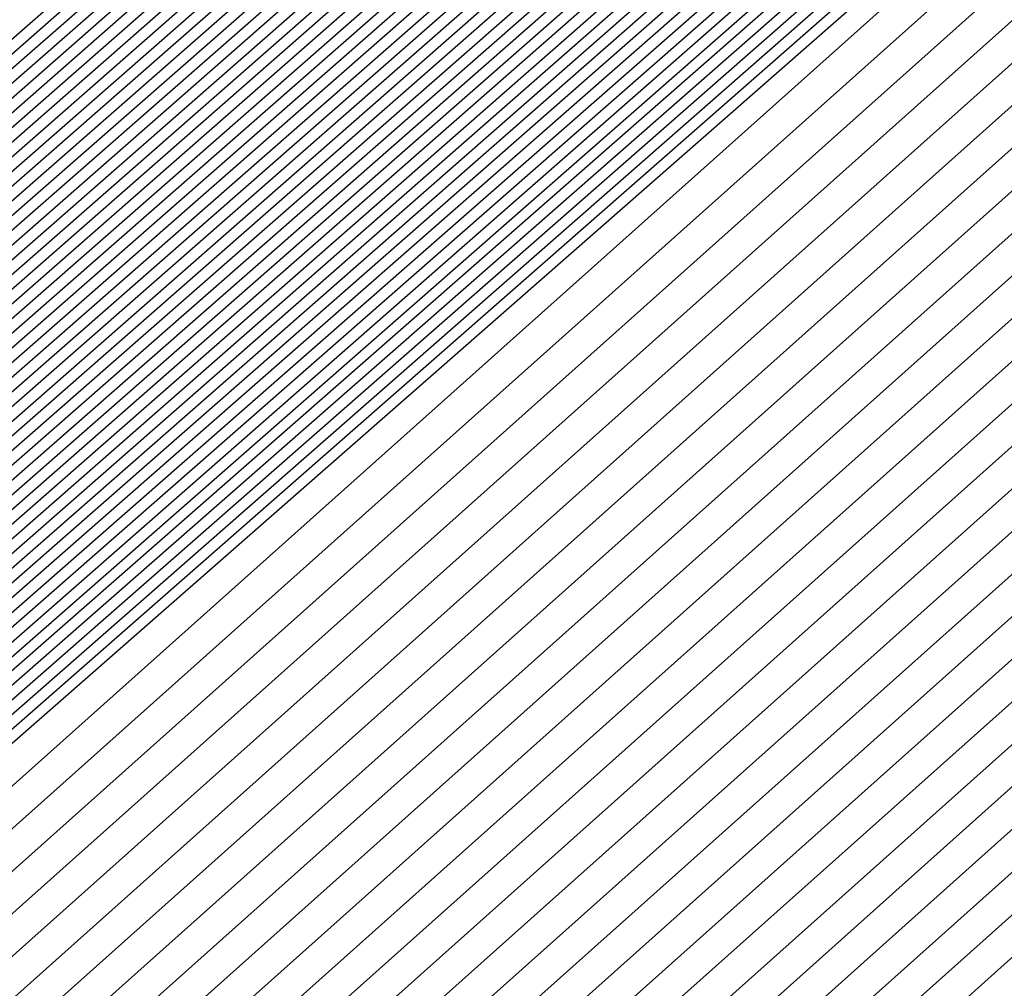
# Model space of a CAD drawing. Extents: x 3249832 to 3255657, y 13789405 to 13793316.
# Tile 891 of 1056: x 3253210.727 to 3253210.7929, y 13791259.4782 to 13791259.5431. Entities that reach past the tile are written whole.
import ezdxf

# ---------------------------------------------------------------- set-up
doc = ezdxf.new("R2010")
doc.units = 0
doc.header["$LTSCALE"] = 100
doc.header["$MEASUREMENT"] = 0
for name, color, linetype in [('GRATIO_03231_CON', 1, 'CONTINUOUS'), ('GRATIO_0323_ICON', 1, 'CONTINUOUS'), ('TARGETS_EAST', 7, 'CONTINUOUS')]:
    doc.layers.add(name, color=color, linetype=linetype)

# ---------------------------------------------------------------- blocks, each defined once
blk = doc.blocks.new('Gratio_032316_contours')
at = {"layer": 'GRATIO_03231_CON', "color": 5, "linetype": 'Continuous', "flags": 128}
for points in [[(3253198.579681, 13791248.782102), (3253205.198453, 13791254.693924), (3253219.876611, 13791267.566089), (3253234.575738, 13791280.414585), (3253243.042095, 13791287.809237), (3253246.16064, 13791290.535192), (3253246.60101, 13791290.931436), (3253246.880248, 13791291.203751), (3253248.905031, 13791293.025125), (3253254.429444, 13791297.935343), (3253264.33396, 13791306.699138), (3253276.004607, 13791316.981023), (3253285.953804, 13791325.670454), (3253291.694479, 13791330.554594), (3253294.7416, 13791333.011419)], [(3253198.713189, 13791248.898498), (3253205.313612, 13791254.793933), (3253219.951085, 13791267.630412), (3253234.609474, 13791280.443283), (3253243.052387, 13791287.817411), (3253246.162374, 13791290.535718), (3253246.601723, 13791290.93064), (3253246.873542, 13791291.195647), (3253248.844232, 13791292.968335), (3253254.221014, 13791297.747333), (3253263.860844, 13791306.276928), (3253275.21961, 13791316.284043), (3253284.902928, 13791324.74126), (3253290.499689, 13791329.503109), (3253293.53187, 13791331.951897)], [(3253198.846697, 13791249.014895), (3253205.428774, 13791254.893941), (3253220.025558, 13791267.694732), (3253234.643209, 13791280.47198), (3253243.062679, 13791287.825585), (3253246.164109, 13791290.536243), (3253246.602436, 13791290.929844), (3253246.866836, 13791291.187543), (3253248.783432, 13791292.911546), (3253254.012584, 13791297.559322), (3253263.387729, 13791305.854716), (3253274.434612, 13791315.58706), (3253283.852051, 13791323.812065), (3253289.304899, 13791328.451623), (3253292.322139, 13791330.892375), (3253295.398785, 13791333.387147)], [(3253199.113713, 13791249.247691), (3253205.659094, 13791255.093956), (3253220.174506, 13791267.823378), (3253234.710679, 13791280.529373), (3253243.083262, 13791287.841934), (3253246.167577, 13791290.537293), (3253246.603863, 13791290.928252), (3253246.853425, 13791291.171334), (3253248.661833, 13791292.797967), (3253253.595725, 13791297.183302), (3253262.4415, 13791305.010294), (3253272.864616, 13791314.193099), (3253281.750298, 13791321.953677), (3253286.915319, 13791326.348653), (3253289.902678, 13791328.77333), (3253293.186926, 13791331.457682)], [(3253199.247221, 13791249.364086), (3253205.774253, 13791255.193966), (3253220.248979, 13791267.887697), (3253234.744414, 13791280.558071), (3253243.093554, 13791287.850108), (3253246.169312, 13791290.537819), (3253246.604577, 13791290.927456), (3253246.846719, 13791291.16323), (3253248.601034, 13791292.741177), (3253253.387295, 13791296.995292), (3253261.968385, 13791304.588083), (3253272.07962, 13791313.496119), (3253280.699421, 13791321.024482), (3253285.720529, 13791325.297167), (3253288.692948, 13791327.713808), (3253292.080997, 13791330.492949), (3253297.619173, 13791335.1971)], [(3253199.380729, 13791249.480484), (3253205.889415, 13791255.293974), (3253220.323453, 13791267.95202), (3253234.778148, 13791280.586767), (3253243.103846, 13791287.858282), (3253246.171046, 13791290.538344), (3253246.60529, 13791290.92666), (3253246.840014, 13791291.155126), (3253248.540234, 13791292.684388), (3253253.178865, 13791296.807282), (3253261.495269, 13791304.165872), (3253271.294621, 13791312.799138), (3253279.648544, 13791320.095288), (3253284.525739, 13791324.245682), (3253287.483217, 13791326.654286), (3253290.975067, 13791329.528217), (3253296.715246, 13791334.410219)], [(3253199.514237, 13791249.596881), (3253206.004574, 13791255.393981), (3253220.397926, 13791268.016343), (3253234.811884, 13791280.615464), (3253243.114138, 13791287.866456), (3253246.172781, 13791290.538869), (3253246.606003, 13791290.925864), (3253246.833308, 13791291.147021), (3253248.479435, 13791292.627598), (3253252.970435, 13791296.619271), (3253261.022155, 13791303.743661), (3253270.509624, 13791312.102158), (3253278.597668, 13791319.166094), (3253283.330949, 13791323.194197), (3253286.273487, 13791325.594763), (3253289.869138, 13791328.563484), (3253295.81132, 13791333.62334)], [(3253199.781252, 13791249.829674), (3253206.234894, 13791255.593998), (3253220.546874, 13791268.144986), (3253234.879353, 13791280.672858), (3253243.134722, 13791287.882805), (3253246.176249, 13791290.53992), (3253246.60743, 13791290.924272), (3253246.819896, 13791291.130813), (3253248.357836, 13791292.514019), (3253252.553575, 13791296.243251), (3253260.075926, 13791302.899239), (3253268.939629, 13791310.708195), (3253276.495915, 13791317.307705), (3253280.941369, 13791321.091226), (3253283.854026, 13791323.475719), (3253287.657279, 13791326.63402), (3253294.003467, 13791332.049579)], [(3253199.91476, 13791249.946072), (3253206.350054, 13791255.694006), (3253220.621347, 13791268.209309), (3253234.913089, 13791280.701555), (3253243.145014, 13791287.890979), (3253246.177984, 13791290.540445), (3253246.608144, 13791290.923477), (3253246.813191, 13791291.122709), (3253248.297036, 13791292.45723), (3253252.345146, 13791296.055241), (3253259.60281, 13791302.477028), (3253268.154633, 13791310.011214), (3253275.445038, 13791316.37851), (3253279.746579, 13791320.03974), (3253282.644295, 13791322.416197), (3253286.55135, 13791325.669287), (3253293.099541, 13791331.2627), (3253300.795214, 13791337.869235)], [(3253200.048268, 13791250.062469), (3253206.465215, 13791255.794014), (3253220.695821, 13791268.273632), (3253234.946824, 13791280.730252), (3253243.155306, 13791287.899153), (3253246.179718, 13791290.540971), (3253246.608857, 13791290.922681), (3253246.806485, 13791291.114604), (3253248.236237, 13791292.40044), (3253252.136716, 13791295.86723), (3253259.129695, 13791302.054816), (3253267.369634, 13791309.314234), (3253274.394161, 13791315.449316), (3253278.551789, 13791318.988255), (3253281.434565, 13791321.356674), (3253285.44542, 13791324.704555), (3253292.195614, 13791330.475819), (3253300.12972, 13791337.290156)], [(3253200.181776, 13791250.178867), (3253206.580374, 13791255.894021), (3253220.770295, 13791268.337951), (3253234.980558, 13791280.758949), (3253243.165597, 13791287.907327), (3253246.181453, 13791290.541496), (3253246.609571, 13791290.921885), (3253246.799779, 13791291.1065), (3253248.175437, 13791292.34365), (3253251.928286, 13791295.67922), (3253258.656581, 13791301.632605), (3253266.584637, 13791308.617253), (3253273.343284, 13791314.520121), (3253277.356999, 13791317.93677), (3253280.224834, 13791320.297152), (3253284.339491, 13791323.739822), (3253291.291688, 13791329.688939), (3253299.464229, 13791336.711079)], [(3253200.448792, 13791250.41166), (3253206.810695, 13791256.094039), (3253220.919242, 13791268.466597), (3253235.048029, 13791280.816343), (3253243.186181, 13791287.923676), (3253246.184922, 13791290.542546), (3253246.610997, 13791290.920293), (3253246.786368, 13791291.090291), (3253248.053838, 13791292.230072), (3253251.511426, 13791295.3032), (3253257.71035, 13791300.788183), (3253265.014642, 13791307.223292), (3253271.241531, 13791312.661733), (3253274.967419, 13791315.833799), (3253277.805373, 13791318.178108), (3253282.127631, 13791321.810358), (3253289.483835, 13791328.115179), (3253298.133244, 13791335.552923)], [(3253200.5823, 13791250.528057), (3253206.925856, 13791256.194046), (3253220.993715, 13791268.530917), (3253235.081764, 13791280.845039), (3253243.196473, 13791287.93185), (3253246.186656, 13791290.543072), (3253246.611711, 13791290.919497), (3253246.779662, 13791291.082187), (3253247.993039, 13791292.173282), (3253251.302996, 13791295.11519), (3253257.237236, 13791300.365972), (3253264.229644, 13791306.52631), (3253270.190655, 13791311.732538), (3253273.772629, 13791314.782314), (3253276.595643, 13791317.118585), (3253281.021702, 13791320.845625), (3253288.579908, 13791327.328299), (3253297.467752, 13791334.973846)], [(3253200.715808, 13791250.644455), (3253207.041015, 13791256.294056), (3253221.068189, 13791268.59524), (3253235.115498, 13791280.873737), (3253243.206765, 13791287.940024), (3253246.18839, 13791290.543597), (3253246.612424, 13791290.918701), (3253246.772956, 13791291.074083), (3253247.93224, 13791292.116492), (3253251.094567, 13791294.927179), (3253256.764121, 13791299.943761), (3253263.444647, 13791305.82933), (3253269.139778, 13791310.803344), (3253272.577839, 13791313.730828), (3253275.385912, 13791316.059063), (3253279.915773, 13791319.880893), (3253287.675982, 13791326.541418), (3253296.802261, 13791334.394769)], [(3253200.849316, 13791250.760851), (3253207.156176, 13791256.394064), (3253221.142663, 13791268.659563), (3253235.149234, 13791280.902434), (3253243.217057, 13791287.948199), (3253246.190125, 13791290.544122), (3253246.613138, 13791290.917905), (3253246.766251, 13791291.065979), (3253247.87144, 13791292.059703), (3253250.886137, 13791294.739169), (3253256.291006, 13791299.52155), (3253262.659648, 13791305.132348), (3253268.088901, 13791309.87415), (3253271.383048, 13791312.679343), (3253274.176182, 13791314.999541), (3253278.809843, 13791318.91616), (3253286.772056, 13791325.754539), (3253296.136767, 13791333.81569)], [(3253201.116332, 13791250.993646), (3253207.386497, 13791256.594079), (3253221.29161, 13791268.788205), (3253235.216703, 13791280.959827), (3253243.237641, 13791287.964547), (3253246.193594, 13791290.545173), (3253246.614564, 13791290.916313), (3253246.752839, 13791291.04977), (3253247.749841, 13791291.946124), (3253250.469277, 13791294.363148), (3253255.344776, 13791298.677128), (3253261.089654, 13791303.738387), (3253265.987148, 13791308.015761), (3253268.993468, 13791310.576372), (3253271.756721, 13791312.880496), (3253276.597984, 13791316.986696), (3253284.964203, 13791324.180778), (3253294.805784, 13791332.657536)], [(3253201.24984, 13791251.110043), (3253207.501656, 13791256.694088), (3253221.366084, 13791268.852528), (3253235.250439, 13791280.988525), (3253243.247933, 13791287.972721), (3253246.195328, 13791290.545698), (3253246.615278, 13791290.915517), (3253246.746134, 13791291.041666), (3253247.689042, 13791291.889334), (3253250.260847, 13791294.175138), (3253254.871662, 13791298.254917), (3253260.304656, 13791303.041406), (3253264.936271, 13791307.086566), (3253267.798678, 13791309.524887), (3253270.54699, 13791311.820974), (3253275.492055, 13791316.021963), (3253284.060277, 13791323.393899), (3253294.140291, 13791332.078457)], [(3253201.383348, 13791251.226439), (3253207.616817, 13791256.794096), (3253221.440557, 13791268.916851), (3253235.284174, 13791281.017221), (3253243.258224, 13791287.980896), (3253246.197062, 13791290.546223), (3253246.615991, 13791290.914721), (3253246.739428, 13791291.033562), (3253247.628242, 13791291.832545), (3253250.052417, 13791293.987128), (3253254.398546, 13791297.832706), (3253259.519659, 13791302.344425), (3253263.885395, 13791306.157372), (3253266.603888, 13791308.473402), (3253269.33726, 13791310.761452), (3253274.386125, 13791315.057231), (3253283.156349, 13791322.607018), (3253293.474799, 13791331.49938)], [(3253201.516856, 13791251.342836), (3253207.731977, 13791256.894104), (3253221.515031, 13791268.98117), (3253235.317908, 13791281.045918), (3253243.268516, 13791287.98907), (3253246.198797, 13791290.546749), (3253246.616705, 13791290.913925), (3253246.732722, 13791291.025457), (3253247.567443, 13791291.775755), (3253249.843988, 13791293.799118), (3253253.925432, 13791297.410495), (3253258.734661, 13791301.647445), (3253262.834518, 13791305.228178), (3253265.409098, 13791307.421916), (3253268.127529, 13791309.701929), (3253273.280196, 13791314.092498), (3253282.252423, 13791321.820138), (3253292.809306, 13791330.920303), (3253301.810882, 13791338.630682)], [(3253201.783872, 13791251.575631), (3253207.962297, 13791257.094121), (3253221.663978, 13791269.109817), (3253235.385379, 13791281.103312), (3253243.2891, 13791288.005418), (3253246.202266, 13791290.547799), (3253246.618132, 13791290.912333), (3253246.719311, 13791291.009249), (3253247.445844, 13791291.662176), (3253249.427128, 13791293.423097), (3253252.979202, 13791296.566073), (3253257.164667, 13791300.253483), (3253260.732765, 13791303.369789), (3253263.019518, 13791305.318945), (3253265.708069, 13791307.582885), (3253271.068337, 13791312.163033), (3253280.44457, 13791320.246378), (3253291.478323, 13791329.762148), (3253300.885471, 13791337.825133)], [(3253201.91738, 13791251.692027), (3253208.077456, 13791257.194129), (3253221.738452, 13791269.174136), (3253235.419113, 13791281.132009), (3253243.299392, 13791288.013593), (3253246.204, 13791290.548325), (3253246.618845, 13791290.911537), (3253246.712605, 13791291.001144), (3253247.385044, 13791291.605387), (3253249.218698, 13791293.235087), (3253252.506087, 13791296.143862), (3253256.379669, 13791299.556502), (3253259.681888, 13791302.440594), (3253261.824728, 13791304.26746), (3253264.498338, 13791306.523363), (3253269.962407, 13791311.198301), (3253279.540643, 13791319.459498), (3253290.812829, 13791329.183071), (3253300.422766, 13791337.422359)], [(3253202.050886, 13791251.808424), (3253208.192618, 13791257.294136), (3253221.812925, 13791269.238459), (3253235.452849, 13791281.160706), (3253243.309684, 13791288.021767), (3253246.205734, 13791290.54885), (3253246.619558, 13791290.910741), (3253246.705899, 13791290.99304), (3253247.324245, 13791291.548597), (3253249.010269, 13791293.047077), (3253252.032972, 13791295.72165), (3253255.594672, 13791298.859521), (3253258.631011, 13791301.5114), (3253260.629938, 13791303.215975), (3253263.288608, 13791305.46384), (3253268.856478, 13791310.233569), (3253278.636718, 13791318.672617), (3253290.147338, 13791328.603992), (3253299.96006, 13791337.019585)], [(3253222.189727, 13791268.956195), (3253208.471011, 13791257.206985), (3253202.184394, 13791251.924823), (3253202.184394, 13791251.924822), (3253208.307777, 13791257.394144), (3253221.887399, 13791269.302782)], [(3253222.336854, 13791269.086923), (3253208.700353, 13791257.408126), (3253202.451409, 13791252.157615), (3253202.45141, 13791252.157615), (3253208.538097, 13791257.594161), (3253222.036346, 13791269.431424)], [(3253222.410417, 13791269.152286), (3253208.815023, 13791257.508695), (3253202.584921, 13791252.274011), (3253202.584918, 13791252.274013), (3253208.653258, 13791257.694169), (3253222.11082, 13791269.495747)], [(3253222.483981, 13791269.217651), (3253208.92969, 13791257.609264), (3253202.718428, 13791252.390411), (3253202.718426, 13791252.39041), (3253208.768418, 13791257.794177), (3253222.185294, 13791269.560071)], [(3253222.557544, 13791269.283014), (3253209.044361, 13791257.709832), (3253202.851936, 13791252.506807), (3253202.851934, 13791252.506806), (3253208.883579, 13791257.894186), (3253222.259767, 13791269.62439)], [(3253222.704671, 13791269.413741), (3253209.273702, 13791257.91097), (3253203.118951, 13791252.739602), (3253203.11895, 13791252.739601), (3253209.113899, 13791258.094202), (3253222.408715, 13791269.753036)], [(3253222.778233, 13791269.479104), (3253209.388373, 13791258.011542), (3253203.252459, 13791252.855998), (3253203.252458, 13791252.855998), (3253209.229059, 13791258.194209), (3253222.483188, 13791269.817355)], [(3253222.851796, 13791269.544469), (3253209.503043, 13791258.112111), (3253203.385966, 13791252.972394), (3253203.385966, 13791252.972394), (3253209.34422, 13791258.294219), (3253222.557662, 13791269.881678)], [(3253222.92536, 13791269.609832), (3253209.617714, 13791258.21268), (3253203.519474, 13791253.08879), (3253203.519474, 13791253.088791), (3253209.459379, 13791258.394226), (3253222.632135, 13791269.946001)], [(3253294.555932, 13791331.784818), (3253282.651333, 13791321.302735), (3253268.603203, 13791309.014447), (3253256.633797, 13791298.600272), (3253249.913733, 13791292.816087), (3253247.407106, 13791290.719974), (3253247.026376, 13791290.445568), (3253246.628672, 13791290.097267), (3253243.849802, 13791287.662521), (3253236.270245, 13791281.099544), (3253223.072487, 13791269.740559), (3253209.847055, 13791258.413819), (3253203.786489, 13791253.321586), (3253203.78649, 13791253.321586), (3253209.689707, 13791258.594234), (3253222.78114, 13791270.074575), (3253235.891608, 13791281.53353), (3253243.79641, 13791288.432975), (3253249.048806, 13791292.998606), (3253256.146548, 13791299.147074), (3253268.135158, 13791309.529006), (3253282.251274, 13791321.730918), (3253294.279297, 13791332.073309)], [(3253294.303412, 13791331.566983), (3253282.46184, 13791321.140397), (3253268.488083, 13791308.917171), (3253256.582029, 13791298.558148), (3253249.897517, 13791292.804611), (3253247.40414, 13791290.719612), (3253247.02543, 13791290.446644), (3253246.629001, 13791290.099378), (3253243.858784, 13791287.672183), (3253236.302787, 13791281.129602), (3253223.14605, 13791269.805922), (3253209.961726, 13791258.514388), (3253203.919997, 13791253.437981), (3253203.919998, 13791253.437982), (3253209.804872, 13791258.694236), (3253222.855652, 13791270.138852), (3253235.925472, 13791281.562076), (3253243.805117, 13791288.439206), (3253249.036009, 13791292.985734), (3253256.097231, 13791299.102201), (3253268.022476, 13791309.42905), (3253282.06389, 13791321.566318), (3253294.028242, 13791331.853946)], [(3253294.050892, 13791331.349147), (3253282.272347, 13791320.978058), (3253268.372959, 13791308.819897), (3253256.53026, 13791298.516025), (3253249.8813, 13791292.793135), (3253247.401173, 13791290.719249), (3253247.024485, 13791290.447721), (3253246.629331, 13791290.101489), (3253243.867765, 13791287.681844), (3253236.335328, 13791281.15966), (3253223.219613, 13791269.871285), (3253210.076396, 13791258.614957), (3253204.053508, 13791253.554381), (3253204.053506, 13791253.554379), (3253209.920037, 13791258.79424), (3253222.930167, 13791270.20313), (3253235.959336, 13791281.590624), (3253243.813823, 13791288.445438), (3253249.023211, 13791292.972861), (3253256.047914, 13791299.057326), (3253267.909792, 13791309.329092), (3253281.876511, 13791321.401718), (3253293.777187, 13791331.634584)], [(3253293.798373, 13791331.131311), (3253282.082854, 13791320.815718), (3253268.257836, 13791308.722622), (3253256.478491, 13791298.473901), (3253249.865083, 13791292.781659), (3253247.398206, 13791290.718887), (3253247.023539, 13791290.448797), (3253246.629661, 13791290.1036), (3253243.876746, 13791287.691505), (3253236.367871, 13791281.189718), (3253223.293177, 13791269.93665), (3253210.191067, 13791258.715525), (3253204.187016, 13791253.670777), (3253204.187014, 13791253.670777), (3253210.035202, 13791258.894242), (3253223.004679, 13791270.267407), (3253235.993201, 13791281.619171), (3253243.82253, 13791288.45167), (3253249.010414, 13791292.959989), (3253255.998597, 13791299.012453), (3253267.79711, 13791309.229136), (3253281.689131, 13791321.237116), (3253293.526131, 13791331.41522)], [(3253281.703867, 13791320.491041), (3253268.027588, 13791308.528072), (3253256.374954, 13791298.389654), (3253249.83265, 13791292.758707), (3253247.392273, 13791290.718163), (3253247.021649, 13791290.45095), (3253246.63032, 13791290.107823), (3253243.894709, 13791287.710827), (3253236.432955, 13791281.249833), (3253223.440304, 13791270.067378), (3253210.420408, 13791258.916665), (3253204.454031, 13791253.903573), (3253204.45403, 13791253.90357), (3253210.265496, 13791259.094286), (3253223.15342, 13791270.396274), (3253236.059978, 13791281.677323), (3253243.494674, 13791288.169109), (3253246.236293, 13791290.558915), (3253246.630942, 13791290.897916), (3253246.976878, 13791291.192818), (3253249.380962, 13791293.27243), (3253255.902209, 13791298.921086), (3253267.57241, 13791309.028745), (3253281.314456, 13791320.907856)], [(3253281.514374, 13791320.328701), (3253267.912464, 13791308.430798), (3253256.323186, 13791298.34753), (3253249.816433, 13791292.747232), (3253247.389307, 13791290.7178), (3253247.020703, 13791290.452026), (3253246.63065, 13791290.109934), (3253243.90369, 13791287.720489), (3253236.465497, 13791281.279891), (3253223.513867, 13791270.132741), (3253210.535079, 13791259.017233), (3253204.587539, 13791254.019969), (3253204.587538, 13791254.019968), (3253210.380657, 13791259.194295), (3253223.22789, 13791270.460601), (3253236.093697, 13791281.706031), (3253243.504926, 13791288.177315), (3253246.237927, 13791290.559532), (3253246.631434, 13791290.897348), (3253246.975681, 13791291.190435), (3253249.366914, 13791293.25849), (3253255.852885, 13791298.876217), (3253267.459724, 13791308.928789), (3253281.127076, 13791320.743256)], [(3253281.324881, 13791320.166363), (3253267.797344, 13791308.333522), (3253256.271417, 13791298.305406), (3253249.800217, 13791292.735756), (3253247.38634, 13791290.717438), (3253247.019758, 13791290.453103), (3253246.630979, 13791290.112045), (3253243.912671, 13791287.73015), (3253236.498039, 13791281.309949), (3253223.587429, 13791270.198103), (3253210.64975, 13791259.117804), (3253204.721046, 13791254.136365), (3253204.721046, 13791254.136365), (3253210.495817, 13791259.294303), (3253223.302356, 13791270.524924), (3253236.127417, 13791281.734739), (3253243.515178, 13791288.185521), (3253246.239562, 13791290.56015), (3253246.631926, 13791290.896781), (3253246.974483, 13791291.188052), (3253249.352866, 13791293.24455), (3253255.803561, 13791298.831348), (3253267.347038, 13791308.828835), (3253280.939697, 13791320.578654)], [(3253281.135387, 13791320.004024), (3253267.68222, 13791308.236247), (3253256.219649, 13791298.263283), (3253249.784, 13791292.72428), (3253247.383374, 13791290.717076), (3253247.018812, 13791290.454179), (3253246.631309, 13791290.114156), (3253243.921652, 13791287.739811), (3253236.530581, 13791281.340006), (3253223.660992, 13791270.263468), (3253210.76442, 13791259.218373), (3253204.854554, 13791254.25276), (3253204.854554, 13791254.252763), (3253210.610976, 13791259.394313), (3253223.376826, 13791270.589251), (3253236.161137, 13791281.763447), (3253243.52543, 13791288.193726), (3253246.241196, 13791290.560768), (3253246.632418, 13791290.896213), (3253246.973286, 13791291.185668), (3253249.338818, 13791293.230609), (3253255.754237, 13791298.786479), (3253267.234354, 13791308.728879), (3253280.752313, 13791320.414054)], [(3253267.451973, 13791308.041697), (3253256.116111, 13791298.179035), (3253249.751567, 13791292.701328), (3253247.377441, 13791290.716351), (3253247.016922, 13791290.456332), (3253246.631968, 13791290.118378), (3253243.939615, 13791287.759133), (3253236.595665, 13791281.400121), (3253223.808119, 13791270.394196), (3253210.993761, 13791259.419512), (3253205.121569, 13791254.485556), (3253205.12157, 13791254.485556), (3253210.841294, 13791259.59433), (3253223.525766, 13791270.717901), (3253236.228576, 13791281.820863), (3253243.545933, 13791288.210138), (3253246.244464, 13791290.562004), (3253246.633402, 13791290.895078), (3253246.970892, 13791291.180901), (3253249.310721, 13791293.202729), (3253255.655588, 13791298.696741), (3253267.008982, 13791308.528971)], [(3253267.336849, 13791307.944423), (3253256.064342, 13791298.136912), (3253249.73535, 13791292.689852), (3253247.374474, 13791290.715989), (3253247.015976, 13791290.457408), (3253246.632298, 13791290.120489), (3253243.948596, 13791287.768794), (3253236.628207, 13791281.430179), (3253223.881683, 13791270.459559), (3253211.108432, 13791259.520081), (3253205.255077, 13791254.601952), (3253205.255078, 13791254.601953), (3253210.956454, 13791259.694338), (3253223.600232, 13791270.782228), (3253236.262295, 13791281.84957), (3253243.556185, 13791288.218343), (3253246.246098, 13791290.562622), (3253246.633894, 13791290.89451), (3253246.969694, 13791291.178518), (3253249.296673, 13791293.188789), (3253255.606265, 13791298.651872), (3253266.896298, 13791308.429015)], [(3253267.221725, 13791307.847149), (3253256.012575, 13791298.094788), (3253249.719134, 13791292.678376), (3253247.371507, 13791290.715627), (3253247.015031, 13791290.458484), (3253246.632628, 13791290.1226), (3253243.957577, 13791287.778456), (3253236.66075, 13791281.460237), (3253223.955246, 13791270.524922), (3253211.223103, 13791259.62065), (3253205.388584, 13791254.718352), (3253205.388586, 13791254.718351), (3253211.071615, 13791259.794345), (3253223.674701, 13791270.846551), (3253236.296016, 13791281.878279), (3253243.566437, 13791288.226549), (3253246.247732, 13791290.56324), (3253246.634385, 13791290.893942), (3253246.968497, 13791291.176134), (3253249.282624, 13791293.174848), (3253255.55694, 13791298.607003), (3253266.783612, 13791308.329061)], [(3253267.106605, 13791307.749872), (3253255.960806, 13791298.052664), (3253249.702917, 13791292.6669), (3253247.368541, 13791290.715265), (3253247.014086, 13791290.459561), (3253246.632957, 13791290.124712), (3253243.966559, 13791287.788117), (3253236.693292, 13791281.490295), (3253224.02881, 13791270.590287), (3253211.337773, 13791259.72122), (3253205.522092, 13791254.834748), (3253205.522094, 13791254.834746), (3253211.186774, 13791259.894355), (3253223.749171, 13791270.910878), (3253236.329735, 13791281.906987), (3253243.576689, 13791288.234755), (3253246.249366, 13791290.563858), (3253246.634877, 13791290.893375), (3253246.9673, 13791291.173751), (3253249.268576, 13791293.160908), (3253255.507616, 13791298.562134), (3253266.670926, 13791308.229105)], [(3253266.876357, 13791307.555324), (3253255.857268, 13791297.968417), (3253249.670483, 13791292.643948), (3253247.362608, 13791290.71454), (3253247.012195, 13791290.461714), (3253246.633616, 13791290.128934), (3253243.984521, 13791287.807439), (3253236.758376, 13791281.55041), (3253224.175936, 13791270.721014), (3253211.567115, 13791259.922358), (3253205.789111, 13791255.067539), (3253205.78911, 13791255.067541), (3253211.417093, 13791260.094372), (3253223.898111, 13791271.039528), (3253236.397174, 13791281.964402), (3253243.597192, 13791288.251166), (3253246.252634, 13791290.565094), (3253246.635861, 13791290.892239), (3253246.964905, 13791291.168984), (3253249.240479, 13791293.133027), (3253255.408968, 13791298.472396), (3253266.445556, 13791308.029197)], [(3253266.761233, 13791307.458048), (3253255.8055, 13791297.926293), (3253249.654267, 13791292.632473), (3253247.359641, 13791290.714178), (3253247.011249, 13791290.46279), (3253246.633946, 13791290.131045), (3253243.993502, 13791287.8171), (3253236.790918, 13791281.580467), (3253224.2495, 13791270.786377), (3253211.681785, 13791260.022928), (3253205.922618, 13791255.183939), (3253205.922618, 13791255.183939), (3253211.532252, 13791260.19438), (3253223.972577, 13791271.103855), (3253236.430893, 13791281.993111), (3253243.607444, 13791288.259371), (3253246.254268, 13791290.565712), (3253246.636353, 13791290.891671), (3253246.963708, 13791291.166601), (3253249.226431, 13791293.119087), (3253255.359643, 13791298.427527), (3253266.33287, 13791307.929241)], [(3253266.64611, 13791307.360774), (3253255.753731, 13791297.884169), (3253249.63805, 13791292.620997), (3253247.356675, 13791290.713816), (3253247.010304, 13791290.463866), (3253246.634276, 13791290.133156), (3253244.002484, 13791287.826761), (3253236.82346, 13791281.610525), (3253224.323063, 13791270.85174), (3253211.796456, 13791260.123497), (3253206.056126, 13791255.300335), (3253206.056126, 13791255.300335), (3253211.647411, 13791260.294389), (3253224.047047, 13791271.168178), (3253236.464614, 13791282.021819), (3253243.617696, 13791288.267577), (3253246.255902, 13791290.566329), (3253246.636845, 13791290.891104), (3253246.962511, 13791291.164217), (3253249.212383, 13791293.105147), (3253255.310319, 13791298.382658), (3253266.220186, 13791307.829287)], [(3253266.530986, 13791307.263499), (3253255.701962, 13791297.842046), (3253249.621834, 13791292.609521), (3253247.353708, 13791290.713453), (3253247.009359, 13791290.464943), (3253246.634605, 13791290.135267), (3253244.011465, 13791287.836423), (3253236.856002, 13791281.640583), (3253224.396627, 13791270.917105), (3253211.911126, 13791260.224066), (3253206.189634, 13791255.416731), (3253206.189634, 13791255.416732), (3253211.762573, 13791260.394397), (3253224.121517, 13791271.232505), (3253236.498333, 13791282.050527), (3253243.627948, 13791288.275783), (3253246.257536, 13791290.566947), (3253246.637337, 13791290.890536), (3253246.961314, 13791291.161834), (3253249.198335, 13791293.091206), (3253255.260994, 13791298.337789), (3253266.1075, 13791307.729333)], [(3253266.300742, 13791307.068949), (3253255.598426, 13791297.757798), (3253249.5894, 13791292.586569), (3253247.347775, 13791290.712729), (3253247.007468, 13791290.467095), (3253246.635265, 13791290.139489), (3253244.029427, 13791287.855745), (3253236.921086, 13791281.700698), (3253224.543752, 13791271.047831), (3253212.140468, 13791260.425205), (3253206.456649, 13791255.649527), (3253206.45665, 13791255.649527), (3253211.992891, 13791260.594414), (3253224.270456, 13791271.361155), (3253236.565772, 13791282.107943), (3253243.648451, 13791288.292194), (3253246.260804, 13791290.568183), (3253246.638321, 13791290.889401), (3253246.958919, 13791291.157067), (3253249.170238, 13791293.063326), (3253255.162346, 13791298.248051), (3253265.88213, 13791307.529423)], [(3253266.185618, 13791306.971675), (3253255.546657, 13791297.715675), (3253249.573183, 13791292.575093), (3253247.344808, 13791290.712367), (3253247.006522, 13791290.468172), (3253246.635594, 13791290.141601), (3253244.038409, 13791287.865406), (3253236.953628, 13791281.730756), (3253224.617315, 13791271.113195), (3253212.255138, 13791260.525774), (3253206.590156, 13791255.765923), (3253206.590158, 13791255.765923), (3253212.10805, 13791260.694424), (3253224.344922, 13791271.425478), (3253236.599492, 13791282.136651), (3253243.658703, 13791288.3004), (3253246.262438, 13791290.568801), (3253246.638812, 13791290.888833), (3253246.957722, 13791291.154684), (3253249.15619, 13791293.049385), (3253255.113022, 13791298.203182), (3253265.769445, 13791307.429467)], [(3253266.070494, 13791306.874399), (3253255.494888, 13791297.673551), (3253249.556967, 13791292.563617), (3253247.341842, 13791290.712004), (3253247.005577, 13791290.469248), (3253246.635924, 13791290.143712), (3253244.04739, 13791287.875067), (3253236.98617, 13791281.760814), (3253224.690879, 13791271.178558), (3253212.369809, 13791260.626345), (3253206.723664, 13791255.882318), (3253206.723666, 13791255.88232), (3253212.22321, 13791260.794431), (3253224.419392, 13791271.489805), (3253236.633212, 13791282.165358), (3253243.668955, 13791288.308605), (3253246.264072, 13791290.569419), (3253246.639304, 13791290.888265), (3253246.956524, 13791291.1523), (3253249.142141, 13791293.035445), (3253255.063697, 13791298.158313), (3253265.656759, 13791307.329513)], [(3253265.955372, 13791306.777124), (3253255.44312, 13791297.631427), (3253249.54075, 13791292.552141), (3253247.338875, 13791290.711642), (3253247.004632, 13791290.470325), (3253246.636254, 13791290.145823), (3253244.056371, 13791287.884728), (3253237.018712, 13791281.790872), (3253224.764442, 13791271.243923), (3253212.48448, 13791260.726913), (3253206.857172, 13791255.998718), (3253206.857174, 13791255.998718), (3253212.338369, 13791260.894441), (3253224.493862, 13791271.554128), (3253236.666931, 13791282.194066), (3253243.679207, 13791288.316811), (3253246.265706, 13791290.570037), (3253246.639796, 13791290.887697), (3253246.955327, 13791291.149917), (3253249.128093, 13791293.021505), (3253255.014373, 13791298.113444), (3253265.544075, 13791307.229559)], [(3253265.725125, 13791306.582574), (3253255.339583, 13791297.54718), (3253249.508317, 13791292.52919), (3253247.332942, 13791290.710918), (3253247.002741, 13791290.472477), (3253246.636913, 13791290.150045), (3253244.074334, 13791287.904051), (3253237.083796, 13791281.850986), (3253224.911569, 13791271.374649), (3253212.713817, 13791260.928053), (3253207.124191, 13791256.23151), (3253207.12419, 13791256.231511), (3253212.568689, 13791261.094458), (3253224.642801, 13791271.682782), (3253236.73437, 13791282.251483), (3253243.69971, 13791288.333222), (3253246.268975, 13791290.571273), (3253246.64078, 13791290.886562), (3253246.952933, 13791291.14515), (3253249.099997, 13791292.993624), (3253254.915725, 13791298.023706), (3253265.318703, 13791307.029649)], [(3253265.610003, 13791306.4853), (3253255.287814, 13791297.505056), (3253249.4921, 13791292.517714), (3253247.329976, 13791290.710555), (3253247.001795, 13791290.473554), (3253246.637243, 13791290.152156), (3253244.083315, 13791287.913712), (3253237.116338, 13791281.881044), (3253224.985132, 13791271.440014), (3253212.828488, 13791261.028621), (3253207.257698, 13791256.34791), (3253207.257698, 13791256.347908), (3253212.683849, 13791261.194466), (3253224.717267, 13791271.747105), (3253236.76809, 13791282.28019), (3253243.709962, 13791288.341428), (3253246.270609, 13791290.571891), (3253246.641272, 13791290.885994), (3253246.951735, 13791291.142767), (3253249.085948, 13791292.979684), (3253254.8664, 13791297.978837), (3253265.206019, 13791306.929695)], [(3253265.494879, 13791306.388026), (3253255.236046, 13791297.462932), (3253249.475884, 13791292.506238), (3253247.327009, 13791290.710193), (3253247.00085, 13791290.47463), (3253246.637572, 13791290.154267), (3253244.092296, 13791287.923373), (3253237.14888, 13791281.911102), (3253225.058696, 13791271.505377), (3253212.943158, 13791261.12919), (3253207.391206, 13791256.464306), (3253207.391205, 13791256.464306), (3253212.799008, 13791261.294475), (3253224.791737, 13791271.811432), (3253236.80181, 13791282.308898), (3253243.720214, 13791288.349633), (3253246.272243, 13791290.572509), (3253246.641764, 13791290.885427), (3253246.950538, 13791291.140383), (3253249.0719, 13791292.965744), (3253254.817076, 13791297.933968), (3253265.093333, 13791306.829739)], [(3253265.379755, 13791306.290749), (3253255.184277, 13791297.420809), (3253249.459667, 13791292.494762), (3253247.324043, 13791290.709831), (3253246.999905, 13791290.475706), (3253246.637902, 13791290.156378), (3253244.101277, 13791287.933034), (3253237.181422, 13791281.94116), (3253225.132259, 13791271.570741), (3253213.057829, 13791261.229761), (3253207.524713, 13791256.580702), (3253207.524713, 13791256.580701), (3253212.914167, 13791261.394483), (3253224.866207, 13791271.875755), (3253236.83553, 13791282.337607), (3253243.730466, 13791288.357839), (3253246.273877, 13791290.573126), (3253246.642256, 13791290.884859), (3253246.949341, 13791291.138), (3253249.057852, 13791292.951803), (3253254.767752, 13791297.889098), (3253264.980647, 13791306.729784)], [(3253265.149509, 13791306.096201), (3253255.08074, 13791297.336561), (3253249.427234, 13791292.47181), (3253247.31811, 13791290.709106), (3253246.998014, 13791290.477859), (3253246.638561, 13791290.160601), (3253244.11924, 13791287.952356), (3253237.246506, 13791282.001275), (3253225.279384, 13791271.701467), (3253213.28717, 13791261.430898), (3253207.791729, 13791256.813497), (3253207.791729, 13791256.813496), (3253213.144488, 13791261.5945), (3253225.015147, 13791272.004405), (3253236.902969, 13791282.395022), (3253243.750969, 13791288.37425), (3253246.277145, 13791290.574362), (3253246.643239, 13791290.883724), (3253246.946946, 13791291.133233), (3253249.029755, 13791292.923923), (3253254.669103, 13791297.799361), (3253264.755277, 13791306.529875)], [(3253265.034385, 13791305.998925), (3253255.028971, 13791297.294438), (3253249.411017, 13791292.460334), (3253247.315143, 13791290.708744), (3253246.997068, 13791290.478935), (3253246.638891, 13791290.162712), (3253244.128221, 13791287.962018), (3253237.279049, 13791282.031333), (3253225.352948, 13791271.766832), (3253213.401841, 13791261.531469), (3253207.925236, 13791256.929893), (3253207.925237, 13791256.929894), (3253213.259647, 13791261.694508), (3253225.089613, 13791272.068732), (3253236.936688, 13791282.42373), (3253243.761221, 13791288.382456), (3253246.278779, 13791290.57498), (3253246.643731, 13791290.883156), (3253246.945749, 13791291.130849), (3253249.015707, 13791292.909983), (3253254.619779, 13791297.754491), (3253264.642591, 13791306.42992)], [(3253264.919264, 13791305.901651), (3253254.977202, 13791297.252314), (3253249.3948, 13791292.448858), (3253247.312176, 13791290.708382), (3253246.996123, 13791290.480012), (3253246.639221, 13791290.164823), (3253244.137203, 13791287.971679), (3253237.311591, 13791282.06139), (3253225.426511, 13791271.832195), (3253213.516511, 13791261.632038), (3253208.058744, 13791257.046289), (3253208.058745, 13791257.04629), (3253213.374806, 13791261.794518), (3253225.164083, 13791272.133057), (3253236.970408, 13791282.452439), (3253243.771473, 13791288.390661), (3253246.280413, 13791290.575598), (3253246.644223, 13791290.882588), (3253246.944552, 13791291.128466), (3253249.001658, 13791292.896042), (3253254.570455, 13791297.709622), (3253264.529907, 13791306.329965)], [(3253264.80414, 13791305.804376), (3253254.925434, 13791297.21019), (3253249.378584, 13791292.437382), (3253247.30921, 13791290.70802), (3253246.995178, 13791290.481088), (3253246.63955, 13791290.166934), (3253244.146184, 13791287.98134), (3253237.344133, 13791282.091448), (3253225.500075, 13791271.89756), (3253213.631182, 13791261.732606), (3253208.192251, 13791257.162689), (3253208.192253, 13791257.162687), (3253213.489966, 13791261.894525), (3253225.238552, 13791272.197382), (3253237.004128, 13791282.481146), (3253243.781725, 13791288.398867), (3253246.282047, 13791290.576216), (3253246.644715, 13791290.88202), (3253246.943355, 13791291.126083), (3253248.98761, 13791292.882102), (3253254.521131, 13791297.664754), (3253264.417221, 13791306.230011)], [(3253264.573894, 13791305.609826), (3253254.821897, 13791297.125943), (3253249.34615, 13791292.414431), (3253247.303277, 13791290.707295), (3253246.993287, 13791290.483241), (3253246.640209, 13791290.171156), (3253244.164146, 13791288.000663), (3253237.409217, 13791282.151563), (3253225.647202, 13791272.028285), (3253213.860523, 13791261.933746), (3253208.459267, 13791257.395481), (3253208.459267, 13791257.395482), (3253213.720284, 13791262.094543), (3253225.387492, 13791272.326032), (3253237.071567, 13791282.538562), (3253243.802228, 13791288.415278), (3253246.285315, 13791290.577452), (3253246.645699, 13791290.880885), (3253246.94096, 13791291.121316), (3253248.959514, 13791292.854222), (3253254.422482, 13791297.575015), (3253264.191851, 13791306.030101)]]:
    blk.add_lwpolyline(points, dxfattribs=at)
at = {"layer": 'GRATIO_0323_ICON', "color": 7, "linetype": 'Continuous', "flags": 128}
for points in [[(3253198.980205, 13791249.131293), (3253205.543933, 13791254.993949), (3253220.100032, 13791267.759055), (3253234.676943, 13791280.500676), (3253243.07297, 13791287.833759), (3253246.165843, 13791290.536768), (3253246.60315, 13791290.929048), (3253246.860131, 13791291.179438), (3253248.722633, 13791292.854756), (3253253.804154, 13791297.371312), (3253262.914614, 13791305.432505), (3253273.649615, 13791314.89008), (3253282.801174, 13791322.882871), (3253288.110109, 13791327.400138), (3253291.112409, 13791329.832853), (3253294.292856, 13791332.422414)], [(3253199.647745, 13791249.713279), (3253206.119735, 13791255.493989), (3253220.4724, 13791268.080666), (3253234.845619, 13791280.644161), (3253243.12443, 13791287.87463), (3253246.174515, 13791290.539395), (3253246.606717, 13791290.925068), (3253246.826602, 13791291.138917), (3253248.418635, 13791292.570809), (3253252.762005, 13791296.431261), (3253260.54904, 13791303.321449), (3253269.724626, 13791311.405175), (3253277.546791, 13791318.236899), (3253282.136159, 13791322.142711), (3253285.063756, 13791324.535241), (3253288.763208, 13791327.598752), (3253294.907393, 13791332.836459)], [(3253200.315284, 13791250.295262), (3253206.695535, 13791255.994031), (3253220.844768, 13791268.402274), (3253235.014293, 13791280.787646), (3253243.175889, 13791287.915502), (3253246.183187, 13791290.542021), (3253246.610284, 13791290.921089), (3253246.793074, 13791291.098396), (3253248.114638, 13791292.286861), (3253251.719856, 13791295.49121), (3253258.183466, 13791301.210395), (3253265.799639, 13791307.920272), (3253272.292408, 13791313.590927), (3253276.162209, 13791316.885284), (3253279.015104, 13791319.23763), (3253283.233561, 13791322.77509), (3253290.387762, 13791328.902059), (3253298.798737, 13791336.132002)], [(3253200.982824, 13791250.877248), (3253207.271336, 13791256.494071), (3253221.217136, 13791268.723886), (3253235.182969, 13791280.93113), (3253243.227349, 13791287.956373), (3253246.191859, 13791290.544648), (3253246.613851, 13791290.917109), (3253246.759545, 13791291.057874), (3253247.810641, 13791292.002913), (3253250.677707, 13791294.551159), (3253255.817891, 13791299.099339), (3253261.874652, 13791304.435368), (3253267.038025, 13791308.944955), (3253270.188258, 13791311.627858), (3253272.966451, 13791313.940019), (3253277.703914, 13791317.951428), (3253285.868129, 13791324.967658), (3253295.471276, 13791333.236613)], [(3253201.650364, 13791251.459234), (3253207.847138, 13791256.994112), (3253221.589505, 13791269.045494), (3253235.351644, 13791281.074615), (3253243.278808, 13791287.997244), (3253246.200531, 13791290.547274), (3253246.617418, 13791290.913129), (3253246.726017, 13791291.017353), (3253247.506643, 13791291.718966), (3253249.635558, 13791293.611107), (3253253.452317, 13791296.988284), (3253257.949664, 13791300.950463), (3253261.783641, 13791304.298983), (3253264.214308, 13791306.370431), (3253266.917799, 13791308.642407), (3253272.174266, 13791313.127766), (3253281.348498, 13791321.033258), (3253292.143814, 13791330.341225), (3253301.348177, 13791338.227907)], [(3253222.263291, 13791269.021558), (3253208.585682, 13791257.307554), (3253202.317902, 13791252.041219), (3253202.317902, 13791252.041219), (3253208.422938, 13791257.494154), (3253221.961873, 13791269.367105)], [(3253222.631108, 13791269.348376), (3253209.159031, 13791257.810401), (3253202.985444, 13791252.623202), (3253202.985442, 13791252.623203), (3253208.998738, 13791257.994194), (3253222.334241, 13791269.688713)], [(3253294.808451, 13791332.002654), (3253282.840827, 13791321.465075), (3253268.718327, 13791309.111721), (3253256.685565, 13791298.642396), (3253249.92995, 13791292.827563), (3253247.410073, 13791290.720336), (3253247.027321, 13791290.444492), (3253246.628342, 13791290.095156), (3253243.840821, 13791287.65286), (3253236.237703, 13791281.069487), (3253222.998923, 13791269.675195), (3253209.732385, 13791258.313249), (3253203.652982, 13791253.20519), (3253203.652982, 13791253.205189), (3253209.574542, 13791258.494232), (3253222.706628, 13791270.010298), (3253235.857744, 13791281.504982), (3253243.787703, 13791288.426743), (3253249.061604, 13791293.011479), (3253256.195865, 13791299.191949), (3253268.247842, 13791309.628962), (3253282.438653, 13791321.895519), (3253294.530352, 13791332.292673)], [(3253281.89336, 13791320.65338), (3253268.142712, 13791308.625346), (3253256.426723, 13791298.431777), (3253249.848867, 13791292.770183), (3253247.39524, 13791290.718525), (3253247.022594, 13791290.449873), (3253246.62999, 13791290.105711), (3253243.885727, 13791287.701166), (3253236.400413, 13791281.219776), (3253223.36674, 13791270.002013), (3253210.305738, 13791258.816096), (3253204.320523, 13791253.787173), (3253204.320522, 13791253.787174), (3253210.150337, 13791258.994278), (3253223.078951, 13791270.331951), (3253236.026258, 13791281.648614), (3253243.484422, 13791288.160904), (3253246.234659, 13791290.558297), (3253246.63045, 13791290.898484), (3253246.978075, 13791291.195202), (3253249.395011, 13791293.286371), (3253255.951534, 13791298.965955), (3253267.685094, 13791309.128699), (3253281.501835, 13791321.072455)], [(3253280.945894, 13791319.841684), (3253267.567096, 13791308.138973), (3253256.16788, 13791298.221159), (3253249.767783, 13791292.712804), (3253247.380407, 13791290.716714), (3253247.017867, 13791290.455255), (3253246.631639, 13791290.116267), (3253243.930634, 13791287.749472), (3253236.563123, 13791281.370064), (3253223.734556, 13791270.328831), (3253210.879091, 13791259.318942), (3253204.988061, 13791254.36916), (3253204.988062, 13791254.369158), (3253210.726135, 13791259.49432), (3253223.451296, 13791270.653578), (3253236.194856, 13791281.792155), (3253243.535681, 13791288.201932), (3253246.24283, 13791290.561386), (3253246.63291, 13791290.895645), (3253246.972089, 13791291.183285), (3253249.324769, 13791293.216669), (3253255.704912, 13791298.74161), (3253267.121668, 13791308.628925), (3253280.564934, 13791320.249454)], [(3253266.991481, 13791307.652598), (3253255.909037, 13791298.01054), (3253249.6867, 13791292.655425), (3253247.365574, 13791290.714902), (3253247.01314, 13791290.460637), (3253246.633287, 13791290.126823), (3253243.97554, 13791287.797778), (3253236.725834, 13791281.520353), (3253224.102373, 13791270.655649), (3253211.452444, 13791259.821789), (3253205.655603, 13791254.951144), (3253205.655602, 13791254.951144), (3253211.301934, 13791259.994362), (3253223.823641, 13791270.975201), (3253236.363455, 13791281.935695), (3253243.58694, 13791288.24296), (3253246.251, 13791290.564476), (3253246.635369, 13791290.892807), (3253246.966103, 13791291.171368), (3253249.254528, 13791293.146968), (3253255.458291, 13791298.517265), (3253266.558242, 13791308.129151)], [(3253266.415864, 13791307.166223), (3253255.650194, 13791297.799922), (3253249.605617, 13791292.598045), (3253247.350742, 13791290.713091), (3253247.008413, 13791290.466019), (3253246.634935, 13791290.137378), (3253244.020446, 13791287.846084), (3253236.888544, 13791281.670641), (3253224.470188, 13791270.982468), (3253212.025797, 13791260.324637), (3253206.323141, 13791255.533131), (3253206.323142, 13791255.53313), (3253211.877732, 13791260.494407), (3253224.195986, 13791271.296828), (3253236.532053, 13791282.079234), (3253243.6382, 13791288.283988), (3253246.25917, 13791290.567565), (3253246.637829, 13791290.889968), (3253246.960116, 13791291.15945), (3253249.184286, 13791293.077266), (3253255.21167, 13791298.29292), (3253265.994814, 13791307.629377)], [(3253265.840248, 13791306.67985), (3253255.391351, 13791297.589303), (3253249.524534, 13791292.540666), (3253247.335909, 13791290.71128), (3253247.003686, 13791290.471401), (3253246.636583, 13791290.147934), (3253244.065352, 13791287.894389), (3253237.051254, 13791281.820929), (3253224.838006, 13791271.309286), (3253212.59915, 13791260.827482), (3253206.990679, 13791256.115114), (3253206.990682, 13791256.115115), (3253212.45353, 13791260.994449), (3253224.568332, 13791271.618455), (3253236.700651, 13791282.222775), (3253243.689459, 13791288.325016), (3253246.267341, 13791290.570655), (3253246.640288, 13791290.88713), (3253246.95413, 13791291.147533), (3253249.114045, 13791293.007565), (3253254.965049, 13791298.068575), (3253265.431389, 13791307.129603)], [(3253265.264633, 13791306.193475), (3253255.132509, 13791297.378685), (3253249.44345, 13791292.483286), (3253247.321076, 13791290.709469), (3253246.998959, 13791290.476783), (3253246.638232, 13791290.15849), (3253244.110259, 13791287.942695), (3253237.213964, 13791281.971218), (3253225.205823, 13791271.636104), (3253213.172499, 13791261.33033), (3253207.658221, 13791256.697101), (3253207.658221, 13791256.697099), (3253213.029327, 13791261.494493), (3253224.940677, 13791271.940082), (3253236.869249, 13791282.366314), (3253243.740718, 13791288.366045), (3253246.275511, 13791290.573744), (3253246.642748, 13791290.884291), (3253246.948144, 13791291.135616), (3253249.043803, 13791292.937863), (3253254.718428, 13791297.84423), (3253264.867963, 13791306.62983)], [(3253264.689016, 13791305.7071), (3253254.873665, 13791297.168066), (3253249.362367, 13791292.425906), (3253247.306243, 13791290.707657), (3253246.994232, 13791290.482165), (3253246.63988, 13791290.169045), (3253244.155165, 13791287.991001), (3253237.376675, 13791282.121506), (3253225.573638, 13791271.962922), (3253213.745853, 13791261.833177), (3253208.325759, 13791257.279085), (3253208.325759, 13791257.279085), (3253213.605125, 13791261.994535), (3253225.313022, 13791272.261707), (3253237.037847, 13791282.509854), (3253243.791977, 13791288.407073), (3253246.283681, 13791290.576834), (3253246.645207, 13791290.881453), (3253246.942157, 13791291.123699), (3253248.973562, 13791292.868162), (3253254.471807, 13791297.619884), (3253264.304535, 13791306.130056)]]:
    blk.add_lwpolyline(points, dxfattribs=at)

msp = doc.modelspace()

# ---------------------------------------------------------------- block references
at = {"layer": 'TARGETS_EAST'}
msp.add_blockref('Gratio_032316_contours', (0, 0), dxfattribs=at)

doc.saveas('drawing.dxf')
